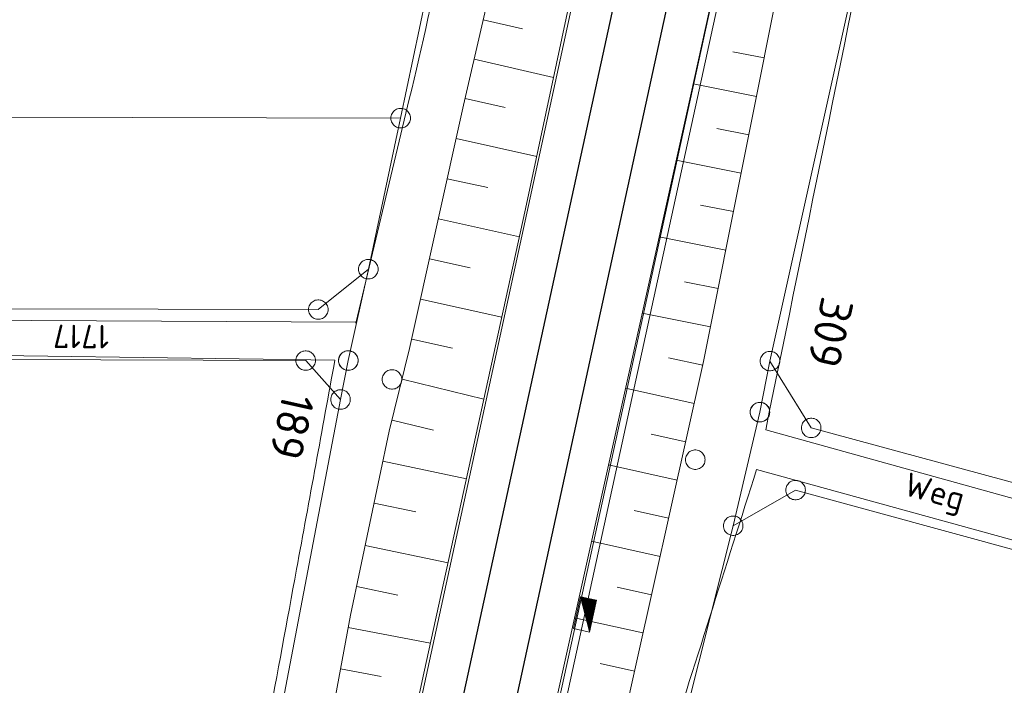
# Model space of a CAD drawing. Header units: metres. Extents: x 3425540 to 3446143, y 5432760 to 5444637.
# Tile 386 of 656: x 3436312 to 3436387, y 5441834 to 5441885. Entities that reach past the tile are written whole.
import ezdxf
from ezdxf.enums import TextEntityAlignment as Align

# ---------------------------------------------------------------- set-up
doc = ezdxf.new("R2010")
doc.units = ezdxf.units.M
for name, color, linetype, lineweight in [('B_Bestand', 9, 'Continuous', 18), ('B_Böschung', 9, 'Continuous', 18), ('B_Flurgrenzen', 9, 'Continuous', 18), ('B_Gleisachse', 9, 'Continuous', 25), ('Bestand Kabeltröge', 9, 'Continuous', 18), ('Bestand_Neu_Strecke 3433', 9, 'Continuous', 18)]:
    doc.layers.add(name, color=color, linetype=linetype, lineweight=lineweight)
doc.styles.get("Standard").update_dxf_attribs({"font": 'isocpeur.ttf'})

msp = doc.modelspace()

# ---------------------------------------------------------------- hatches: boundary and pattern name
at = {"layer": 'B_Bestand'}
h = msp.add_hatch(color=256, dxfattribs=at)
h.paths.add_polyline_path([(3436355.724, 5441838.114), (3436356.246, 5441840.506), (3436355.05, 5441840.767)])
h.paths.add_polyline_path([(3436355.723, 5441838.135), (3436355.056, 5441840.761), (3436356.24, 5441840.503)], flags=16)
h = msp.add_hatch(color=256, dxfattribs=at)
h.paths.add_polyline_path([(3436355.723, 5441838.156), (3436356.234, 5441840.499), (3436355.063, 5441840.754)])
h.paths.add_polyline_path([(3436355.723, 5441838.178), (3436355.069, 5441840.748), (3436356.228, 5441840.495)], flags=16)
h = msp.add_hatch(color=256, dxfattribs=at)
h.paths.add_polyline_path([(3436355.722, 5441838.199), (3436356.222, 5441840.491), (3436355.076, 5441840.742)])
h.paths.add_polyline_path([(3436355.72, 5441838.305), (3436355.11, 5441840.709), (3436356.193, 5441840.473)], flags=16)
h.paths.add_polyline_path([(3436355.721, 5441838.284), (3436355.103, 5441840.716), (3436356.199, 5441840.476)], flags=16)
h.paths.add_polyline_path([(3436355.721, 5441838.262), (3436355.096, 5441840.722), (3436356.205, 5441840.48)], flags=16)
h.paths.add_polyline_path([(3436355.721, 5441838.241), (3436355.089, 5441840.729), (3436356.211, 5441840.484)], flags=16)
h.paths.add_polyline_path([(3436355.722, 5441838.22), (3436355.083, 5441840.735), (3436356.217, 5441840.488)], flags=16)
h = msp.add_hatch(color=256, dxfattribs=at)
h.paths.add_polyline_path([(3436355.72, 5441838.326), (3436356.188, 5441840.469), (3436355.116, 5441840.703)])
h.paths.add_polyline_path([(3436355.72, 5441838.347), (3436355.123, 5441840.696), (3436356.182, 5441840.465)], flags=16)
h = msp.add_hatch(color=256, dxfattribs=at)
h.paths.add_polyline_path([(3436355.719, 5441838.369), (3436356.176, 5441840.462), (3436355.129, 5441840.69)])
h.paths.add_polyline_path([(3436355.719, 5441838.39), (3436355.136, 5441840.683), (3436356.17, 5441840.458)], flags=16)
h = msp.add_hatch(color=256, dxfattribs=at)
h.paths.add_polyline_path([(3436355.717, 5441838.496), (3436356.141, 5441840.439), (3436355.17, 5441840.651)])
h.paths.add_polyline_path([(3436355.717, 5441838.517), (3436355.176, 5441840.645), (3436356.135, 5441840.435)], flags=16)
h = msp.add_hatch(color=256, dxfattribs=at)
h.paths.add_polyline_path([(3436355.716, 5441838.539), (3436356.129, 5441840.432), (3436355.183, 5441840.638)])
h.paths.add_polyline_path([(3436355.716, 5441838.56), (3436355.19, 5441840.632), (3436356.124, 5441840.428)], flags=16)
h = msp.add_hatch(color=256, dxfattribs=at)
h.paths.add_polyline_path([(3436355.716, 5441838.581), (3436356.118, 5441840.424), (3436355.196, 5441840.625)])
h.paths.add_polyline_path([(3436355.714, 5441838.688), (3436355.23, 5441840.593), (3436356.089, 5441840.406)], flags=16)
h.paths.add_polyline_path([(3436355.714, 5441838.666), (3436355.223, 5441840.6), (3436356.095, 5441840.409)], flags=16)
h.paths.add_polyline_path([(3436355.715, 5441838.645), (3436355.216, 5441840.606), (3436356.1, 5441840.413)], flags=16)
h.paths.add_polyline_path([(3436355.715, 5441838.624), (3436355.21, 5441840.612), (3436356.106, 5441840.417)], flags=16)
h.paths.add_polyline_path([(3436355.715, 5441838.602), (3436355.203, 5441840.619), (3436356.112, 5441840.421)], flags=16)
h = msp.add_hatch(color=256, dxfattribs=at)
h.paths.add_polyline_path([(3436355.714, 5441838.709), (3436356.083, 5441840.402), (3436355.237, 5441840.587)])
h.paths.add_polyline_path([(3436355.713, 5441838.73), (3436355.243, 5441840.58), (3436356.077, 5441840.398)], flags=16)
h = msp.add_hatch(color=256, dxfattribs=at)
h.paths.add_polyline_path([(3436355.713, 5441838.751), (3436356.071, 5441840.394), (3436355.25, 5441840.574)])
h.paths.add_polyline_path([(3436355.712, 5441838.773), (3436355.256, 5441840.567), (3436356.066, 5441840.391)], flags=16)
h = msp.add_hatch(color=256, dxfattribs=at)
h.paths.add_polyline_path([(3436355.711, 5441838.879), (3436356.037, 5441840.372), (3436355.29, 5441840.535)])
h.paths.add_polyline_path([(3436355.71, 5441838.9), (3436355.297, 5441840.528), (3436356.031, 5441840.368)], flags=16)
h = msp.add_hatch(color=256, dxfattribs=at)
h.paths.add_polyline_path([(3436355.71, 5441838.921), (3436356.025, 5441840.365), (3436355.303, 5441840.522)])
h.paths.add_polyline_path([(3436355.71, 5441838.943), (3436355.31, 5441840.516), (3436356.019, 5441840.361)], flags=16)
h = msp.add_hatch(color=256, dxfattribs=at)
h.paths.add_polyline_path([(3436355.709, 5441838.964), (3436356.013, 5441840.357), (3436355.316, 5441840.509)])
h.paths.add_polyline_path([(3436355.707, 5441839.07), (3436355.35, 5441840.477), (3436355.984, 5441840.338)], flags=16)
h.paths.add_polyline_path([(3436355.708, 5441839.049), (3436355.343, 5441840.483), (3436355.99, 5441840.342)], flags=16)
h.paths.add_polyline_path([(3436355.708, 5441839.027), (3436355.337, 5441840.49), (3436355.996, 5441840.346)], flags=16)
h.paths.add_polyline_path([(3436355.708, 5441839.006), (3436355.33, 5441840.496), (3436356.002, 5441840.35)], flags=16)
h.paths.add_polyline_path([(3436355.709, 5441838.985), (3436355.323, 5441840.503), (3436356.007, 5441840.353)], flags=16)
h = msp.add_hatch(color=256, dxfattribs=at)
h.paths.add_polyline_path([(3436355.707, 5441839.091), (3436355.978, 5441840.335), (3436355.357, 5441840.47)])
h.paths.add_polyline_path([(3436355.707, 5441839.112), (3436355.363, 5441840.464), (3436355.973, 5441840.331)], flags=16)
h = msp.add_hatch(color=256, dxfattribs=at)
h.paths.add_polyline_path([(3436355.706, 5441839.134), (3436355.967, 5441840.327), (3436355.37, 5441840.458)])
h.paths.add_polyline_path([(3436355.706, 5441839.155), (3436355.377, 5441840.451), (3436355.961, 5441840.324)], flags=16)
h = msp.add_hatch(color=256, dxfattribs=at)
h.paths.add_polyline_path([(3436355.704, 5441839.261), (3436355.932, 5441840.305), (3436355.41, 5441840.419)])
h.paths.add_polyline_path([(3436355.704, 5441839.282), (3436355.417, 5441840.412), (3436355.926, 5441840.301)], flags=16)
h = msp.add_hatch(color=256, dxfattribs=at)
h.paths.add_polyline_path([(3436355.703, 5441839.304), (3436355.92, 5441840.297), (3436355.424, 5441840.406)])
h.paths.add_polyline_path([(3436355.703, 5441839.325), (3436355.43, 5441840.399), (3436355.914, 5441840.294)], flags=16)
h = msp.add_hatch(color=256, dxfattribs=at)
h.paths.add_polyline_path([(3436355.703, 5441839.346), (3436355.909, 5441840.29), (3436355.437, 5441840.393)])
h.paths.add_polyline_path([(3436355.701, 5441839.453), (3436355.47, 5441840.361), (3436355.88, 5441840.271)], flags=16)
h.paths.add_polyline_path([(3436355.701, 5441839.431), (3436355.464, 5441840.367), (3436355.885, 5441840.275)], flags=16)
h.paths.add_polyline_path([(3436355.702, 5441839.41), (3436355.457, 5441840.374), (3436355.891, 5441840.279)], flags=16)
h.paths.add_polyline_path([(3436355.702, 5441839.389), (3436355.45, 5441840.38), (3436355.897, 5441840.283)], flags=16)
h.paths.add_polyline_path([(3436355.702, 5441839.367), (3436355.443, 5441840.387), (3436355.903, 5441840.286)], flags=16)
h = msp.add_hatch(color=256, dxfattribs=at)
h.paths.add_polyline_path([(3436355.701, 5441839.474), (3436355.874, 5441840.268), (3436355.477, 5441840.354)])
h.paths.add_polyline_path([(3436355.7, 5441839.495), (3436355.484, 5441840.348), (3436355.868, 5441840.264)], flags=16)
h = msp.add_hatch(color=256, dxfattribs=at)
h.paths.add_polyline_path([(3436355.7, 5441839.516), (3436355.862, 5441840.26), (3436355.49, 5441840.341)])
h.paths.add_polyline_path([(3436355.699, 5441839.538), (3436355.497, 5441840.335), (3436355.856, 5441840.256)], flags=16)
h = msp.add_hatch(color=256, dxfattribs=at)
h.paths.add_polyline_path([(3436355.698, 5441839.644), (3436355.827, 5441840.238), (3436355.53, 5441840.303)])
h.paths.add_polyline_path([(3436355.697, 5441839.665), (3436355.537, 5441840.296), (3436355.821, 5441840.234)], flags=16)
h = msp.add_hatch(color=256, dxfattribs=at)
h.paths.add_polyline_path([(3436355.697, 5441839.686), (3436355.816, 5441840.23), (3436355.544, 5441840.29)])
h.paths.add_polyline_path([(3436355.697, 5441839.707), (3436355.55, 5441840.283), (3436355.81, 5441840.227)], flags=16)
h = msp.add_hatch(color=256, dxfattribs=at)
h.paths.add_polyline_path([(3436355.696, 5441839.729), (3436355.804, 5441840.223), (3436355.557, 5441840.277)])
h.paths.add_polyline_path([(3436355.694, 5441839.835), (3436355.59, 5441840.244), (3436355.775, 5441840.204)], flags=16)
h.paths.add_polyline_path([(3436355.695, 5441839.814), (3436355.584, 5441840.251), (3436355.781, 5441840.208)], flags=16)
h.paths.add_polyline_path([(3436355.695, 5441839.792), (3436355.577, 5441840.257), (3436355.787, 5441840.212)], flags=16)
h.paths.add_polyline_path([(3436355.695, 5441839.771), (3436355.57, 5441840.264), (3436355.792, 5441840.215)], flags=16)
h.paths.add_polyline_path([(3436355.696, 5441839.75), (3436355.564, 5441840.27), (3436355.798, 5441840.219)], flags=16)
h = msp.add_hatch(color=256, dxfattribs=at)
h.paths.add_polyline_path([(3436355.694, 5441839.856), (3436355.769, 5441840.2), (3436355.597, 5441840.238)])
h.paths.add_polyline_path([(3436355.694, 5441839.877), (3436355.604, 5441840.232), (3436355.763, 5441840.197)], flags=16)
h = msp.add_hatch(color=256, dxfattribs=at)
h.paths.add_polyline_path([(3436355.693, 5441839.899), (3436355.758, 5441840.193), (3436355.61, 5441840.225)])
h.paths.add_polyline_path([(3436355.693, 5441839.92), (3436355.617, 5441840.219), (3436355.752, 5441840.189)], flags=16)
h = msp.add_hatch(color=256, dxfattribs=at)
h.paths.add_polyline_path([(3436355.692, 5441840.005), (3436355.728, 5441840.174), (3436355.644, 5441840.193)])
h.paths.add_polyline_path([(3436355.691, 5441840.026), (3436355.651, 5441840.186), (3436355.723, 5441840.171)], flags=16)
h = msp.add_hatch(color=256, dxfattribs=at)
h.paths.add_polyline_path([(3436355.691, 5441840.047), (3436355.717, 5441840.167), (3436355.657, 5441840.18)])
h.paths.add_polyline_path([(3436355.69, 5441840.069), (3436355.664, 5441840.173), (3436355.711, 5441840.163)], flags=16)
h = msp.add_hatch(color=256, dxfattribs=at)
h.paths.add_polyline_path([(3436355.69, 5441840.09), (3436355.705, 5441840.159), (3436355.67, 5441840.167)])
h.paths.add_polyline_path([(3436355.69, 5441840.111), (3436355.677, 5441840.161), (3436355.699, 5441840.156)], flags=16)

# ---------------------------------------------------------------- linework, layer by layer
for p, q in [((3436355.036, 5441840.78), (3436354.503, 5441838.338)), ((3436356.257, 5441840.514), (3436355.036, 5441840.78)), ((3436355.724, 5441838.071), (3436356.257, 5441840.514)), ((3436354.503, 5441838.338), (3436355.724, 5441838.071))]:
    msp.add_line(p, q, dxfattribs=at)
for points in [[(3436369.214, 5441853.569), (3436397.064, 5441845.82), (3436424.914, 5441838.072)], [(3436368.523, 5441850.526), (3436396.402, 5441842.826), (3436424.282, 5441835.126)]]:
    msp.add_lwpolyline(points, dxfattribs=at)
for points in [[(3436355.724, 5441838.114), (3436356.246, 5441840.506), (3436355.05, 5441840.767)], [(3436355.723, 5441838.135), (3436355.056, 5441840.761), (3436356.24, 5441840.503)], [(3436355.723, 5441838.156), (3436356.234, 5441840.499), (3436355.063, 5441840.754)], [(3436355.723, 5441838.178), (3436355.069, 5441840.748), (3436356.228, 5441840.495)], [(3436355.722, 5441838.199), (3436356.222, 5441840.491), (3436355.076, 5441840.742)], [(3436355.722, 5441838.22), (3436355.083, 5441840.735), (3436356.217, 5441840.488)], [(3436355.721, 5441838.241), (3436355.089, 5441840.729), (3436356.211, 5441840.484)], [(3436355.721, 5441838.262), (3436355.096, 5441840.722), (3436356.205, 5441840.48)], [(3436355.721, 5441838.284), (3436355.103, 5441840.716), (3436356.199, 5441840.476)], [(3436355.72, 5441838.305), (3436355.11, 5441840.709), (3436356.193, 5441840.473)], [(3436355.72, 5441838.326), (3436356.188, 5441840.469), (3436355.116, 5441840.703)], [(3436355.72, 5441838.347), (3436355.123, 5441840.696), (3436356.182, 5441840.465)], [(3436355.719, 5441838.369), (3436356.176, 5441840.462), (3436355.129, 5441840.69)], [(3436355.719, 5441838.39), (3436355.136, 5441840.683), (3436356.17, 5441840.458)], [(3436355.717, 5441838.496), (3436356.141, 5441840.439), (3436355.17, 5441840.651)], [(3436355.717, 5441838.517), (3436355.176, 5441840.645), (3436356.135, 5441840.435)], [(3436355.716, 5441838.539), (3436356.129, 5441840.432), (3436355.183, 5441840.638)], [(3436355.716, 5441838.56), (3436355.19, 5441840.632), (3436356.124, 5441840.428)], [(3436355.716, 5441838.581), (3436356.118, 5441840.424), (3436355.196, 5441840.625)], [(3436355.715, 5441838.602), (3436355.203, 5441840.619), (3436356.112, 5441840.421)], [(3436355.715, 5441838.624), (3436355.21, 5441840.612), (3436356.106, 5441840.417)], [(3436355.715, 5441838.645), (3436355.216, 5441840.606), (3436356.1, 5441840.413)], [(3436355.714, 5441838.666), (3436355.223, 5441840.6), (3436356.095, 5441840.409)], [(3436355.714, 5441838.688), (3436355.23, 5441840.593), (3436356.089, 5441840.406)], [(3436355.714, 5441838.709), (3436356.083, 5441840.402), (3436355.237, 5441840.587)], [(3436355.713, 5441838.73), (3436355.243, 5441840.58), (3436356.077, 5441840.398)], [(3436355.713, 5441838.751), (3436356.071, 5441840.394), (3436355.25, 5441840.574)], [(3436355.712, 5441838.773), (3436355.256, 5441840.567), (3436356.066, 5441840.391)], [(3436355.711, 5441838.879), (3436356.037, 5441840.372), (3436355.29, 5441840.535)], [(3436355.71, 5441838.9), (3436355.297, 5441840.528), (3436356.031, 5441840.368)], [(3436355.71, 5441838.921), (3436356.025, 5441840.365), (3436355.303, 5441840.522)], [(3436355.71, 5441838.943), (3436355.31, 5441840.516), (3436356.019, 5441840.361)], [(3436355.709, 5441838.964), (3436356.013, 5441840.357), (3436355.316, 5441840.509)], [(3436355.709, 5441838.985), (3436355.323, 5441840.503), (3436356.007, 5441840.353)], [(3436355.708, 5441839.006), (3436355.33, 5441840.496), (3436356.002, 5441840.35)], [(3436355.708, 5441839.027), (3436355.337, 5441840.49), (3436355.996, 5441840.346)], [(3436355.708, 5441839.049), (3436355.343, 5441840.483), (3436355.99, 5441840.342)], [(3436355.707, 5441839.07), (3436355.35, 5441840.477), (3436355.984, 5441840.338)], [(3436355.707, 5441839.091), (3436355.978, 5441840.335), (3436355.357, 5441840.47)], [(3436355.707, 5441839.112), (3436355.363, 5441840.464), (3436355.973, 5441840.331)], [(3436355.706, 5441839.134), (3436355.967, 5441840.327), (3436355.37, 5441840.458)], [(3436355.706, 5441839.155), (3436355.377, 5441840.451), (3436355.961, 5441840.324)], [(3436355.704, 5441839.261), (3436355.932, 5441840.305), (3436355.41, 5441840.419)], [(3436355.704, 5441839.282), (3436355.417, 5441840.412), (3436355.926, 5441840.301)], [(3436355.703, 5441839.304), (3436355.92, 5441840.297), (3436355.424, 5441840.406)], [(3436355.703, 5441839.325), (3436355.43, 5441840.399), (3436355.914, 5441840.294)], [(3436355.703, 5441839.346), (3436355.909, 5441840.29), (3436355.437, 5441840.393)], [(3436355.702, 5441839.367), (3436355.443, 5441840.387), (3436355.903, 5441840.286)], [(3436355.702, 5441839.389), (3436355.45, 5441840.38), (3436355.897, 5441840.283)], [(3436355.702, 5441839.41), (3436355.457, 5441840.374), (3436355.891, 5441840.279)], [(3436355.701, 5441839.431), (3436355.464, 5441840.367), (3436355.885, 5441840.275)], [(3436355.701, 5441839.453), (3436355.47, 5441840.361), (3436355.88, 5441840.271)], [(3436355.701, 5441839.474), (3436355.874, 5441840.268), (3436355.477, 5441840.354)], [(3436355.7, 5441839.495), (3436355.484, 5441840.348), (3436355.868, 5441840.264)], [(3436355.7, 5441839.516), (3436355.862, 5441840.26), (3436355.49, 5441840.341)], [(3436355.699, 5441839.538), (3436355.497, 5441840.335), (3436355.856, 5441840.256)], [(3436355.698, 5441839.644), (3436355.827, 5441840.238), (3436355.53, 5441840.303)], [(3436355.697, 5441839.665), (3436355.537, 5441840.296), (3436355.821, 5441840.234)], [(3436355.697, 5441839.686), (3436355.816, 5441840.23), (3436355.544, 5441840.29)], [(3436355.697, 5441839.707), (3436355.55, 5441840.283), (3436355.81, 5441840.227)], [(3436355.696, 5441839.729), (3436355.804, 5441840.223), (3436355.557, 5441840.277)], [(3436355.696, 5441839.75), (3436355.564, 5441840.27), (3436355.798, 5441840.219)], [(3436355.695, 5441839.771), (3436355.57, 5441840.264), (3436355.792, 5441840.215)], [(3436355.695, 5441839.792), (3436355.577, 5441840.257), (3436355.787, 5441840.212)], [(3436355.695, 5441839.814), (3436355.584, 5441840.251), (3436355.781, 5441840.208)], [(3436355.694, 5441839.835), (3436355.59, 5441840.244), (3436355.775, 5441840.204)], [(3436355.694, 5441839.856), (3436355.769, 5441840.2), (3436355.597, 5441840.238)], [(3436355.694, 5441839.877), (3436355.604, 5441840.232), (3436355.763, 5441840.197)], [(3436355.693, 5441839.899), (3436355.758, 5441840.193), (3436355.61, 5441840.225)], [(3436355.693, 5441839.92), (3436355.617, 5441840.219), (3436355.752, 5441840.189)], [(3436355.692, 5441840.005), (3436355.728, 5441840.174), (3436355.644, 5441840.193)], [(3436355.691, 5441840.026), (3436355.651, 5441840.186), (3436355.723, 5441840.171)], [(3436355.691, 5441840.047), (3436355.717, 5441840.167), (3436355.657, 5441840.18)], [(3436355.69, 5441840.069), (3436355.664, 5441840.173), (3436355.711, 5441840.163)], [(3436355.69, 5441840.09), (3436355.705, 5441840.159), (3436355.67, 5441840.167)], [(3436355.69, 5441840.111), (3436355.677, 5441840.161), (3436355.699, 5441840.156)]]:
    msp.add_lwpolyline(points, close=True, dxfattribs=at)
for points, knots in [([(3436402.512, 5442013.823), (3436397.86, 5441991.852), (3436393.138, 5441969.895), (3436388.557, 5441947.908), (3436382.009, 5441916.483), (3436375.662, 5441885.016), (3436369.214, 5441853.569)], [0, 0, 0, 0, 0.411639, 0.411639, 0.411639, 1, 1, 1, 1]), ([(3436354.388, 5441938.576), (3436353.188, 5441931.499), (3436351.987, 5441924.421), (3436350.787, 5441917.343), (3436349.944, 5441912.371), (3436348.658, 5441907.484), (3436347.494, 5441902.576), (3436346.598, 5441898.798), (3436345.657, 5441895.031), (3436344.776, 5441891.249), (3436343.815, 5441887.125), (3436342.92, 5441882.986), (3436341.937, 5441878.867), (3436340.574, 5441873.157), (3436339.212, 5441867.447), (3436337.849, 5441861.736)], [0, 0, 0, 0, 0.273894, 0.273894, 0.273894, 0.466311, 0.466311, 0.466311, 0.614455, 0.614455, 0.614455, 0.776013, 0.776013, 0.776013, 1, 1, 1, 1]), ([(3436336.242, 5441858.898), (3436335.264, 5441853.559), (3436334.285, 5441848.219), (3436333.307, 5441842.879), (3436331.844, 5441834.896), (3436330.359, 5441826.918), (3436328.882, 5441818.937), (3436326.628, 5441806.756), (3436324.379, 5441794.574), (3436322.077, 5441782.401), (3436320.311, 5441773.062), (3436318.457, 5441763.74), (3436316.636, 5441754.412), (3436315.098, 5441746.533), (3436313.555, 5441738.655), (3436311.98, 5441730.783), (3436310.54, 5441723.586), (3436308.977, 5441716.414), (3436307.362, 5441709.254), (3436301.156, 5441681.749), (3436294.88, 5441654.261), (3436288.615, 5441626.77), (3436287, 5441619.686), (3436285.343, 5441612.612), (3436283.732, 5441605.527), (3436283.373, 5441603.949), (3436283.152, 5441602.342), (3436282.824, 5441600.756), (3436282.548, 5441599.425), (3436282.235, 5441598.103), (3436281.915, 5441596.78), (3436281.684, 5441595.824), (3436281.406, 5441594.883), (3436281.12, 5441593.94), (3436280.883, 5441593.158), (3436280.562, 5441592.413), (3436280.212, 5441591.668), (3436279.765, 5441590.718), (3436279.188, 5441589.876), (3436278.509, 5441589.055), (3436277.914, 5441588.336), (3436277.281, 5441587.656), (3436276.465, 5441587.238), (3436275.32, 5441586.652), (3436274.168, 5441586.109), (3436273.001, 5441585.585), (3436271.358, 5441584.848), (3436269.717, 5441584.108), (3436268.068, 5441583.384), (3436266.265, 5441582.593), (3436264.446, 5441581.849), (3436262.617, 5441581.112), (3436258.444, 5441579.43), (3436254.182, 5441578.099), (3436249.807, 5441576.928), (3436248.498, 5441576.578), (3436247.176, 5441576.316), (3436245.833, 5441576.246), (3436243.562, 5441576.129), (3436241.291, 5441576.045), (3436239.019, 5441576.019), (3436232.319, 5441575.944), (3436225.62, 5441575.868), (3436218.92, 5441575.792)], [0, 0, 0, 0, 0.048104, 0.048104, 0.048104, 0.12002, 0.12002, 0.12002, 0.229794, 0.229794, 0.229794, 0.314014, 0.314014, 0.314014, 0.38515, 0.38515, 0.38515, 0.450187, 0.450187, 0.450187, 0.700037, 0.700037, 0.700037, 0.76442, 0.76442, 0.76442, 0.778765, 0.778765, 0.778765, 0.790812, 0.790812, 0.790812, 0.799523, 0.799523, 0.799523, 0.80675, 0.80675, 0.80675, 0.815963, 0.815963, 0.815963, 0.824041, 0.824041, 0.824041, 0.835378, 0.835378, 0.835378, 0.851333, 0.851333, 0.851333, 0.868777, 0.868777, 0.868777, 0.908581, 0.908581, 0.908581, 0.920491, 0.920491, 0.920491, 0.940629, 0.940629, 0.940629, 1, 1, 1, 1]), ([(3436368.523, 5441850.526), (3436366.132, 5441842.992), (3436363.74, 5441835.458), (3436361.349, 5441827.923), (3436358.372, 5441818.544), (3436356.51, 5441808.847), (3436354.16, 5441799.291), (3436351.705, 5441789.307), (3436349.156, 5441779.347), (3436346.842, 5441769.329), (3436342.558, 5441750.778), (3436338.504, 5441732.177), (3436334.398, 5441713.586), (3436333.1, 5441707.71), (3436331.823, 5441701.83), (3436330.531, 5441695.953), (3436329.484, 5441691.191), (3436328.231, 5441686.481), (3436327.214, 5441681.706), (3436326.485, 5441678.284), (3436326.063, 5441674.808), (3436325.693, 5441671.332), (3436325.478, 5441669.311), (3436325.294, 5441667.286), (3436325.076, 5441665.265), (3436324.117, 5441656.373), (3436322.953, 5441647.501), (3436322.099, 5441638.597), (3436321.264, 5441629.891), (3436320.636, 5441621.166), (3436319.887, 5441612.453), (3436319.369, 5441606.429), (3436318.751, 5441600.41), (3436318.23, 5441594.387), (3436318.053, 5441592.342), (3436318.196, 5441590.279), (3436318.336, 5441588.227), (3436318.451, 5441586.542), (3436318.548, 5441584.813), (3436319.131, 5441583.23), (3436319.476, 5441582.293), (3436319.822, 5441581.355), (3436320.167, 5441580.417)], [0, 0, 0, 0, 0.085956, 0.085956, 0.085956, 0.192959, 0.192959, 0.192959, 0.304753, 0.304753, 0.304753, 0.511777, 0.511777, 0.511777, 0.577209, 0.577209, 0.577209, 0.630231, 0.630231, 0.630231, 0.668235, 0.668235, 0.668235, 0.69034, 0.69034, 0.69034, 0.787603, 0.787603, 0.787603, 0.882705, 0.882705, 0.882705, 0.948463, 0.948463, 0.948463, 0.970794, 0.970794, 0.970794, 0.989134, 0.989134, 0.989134, 1, 1, 1, 1])]:
    msp.add_open_spline(points, degree=3, knots=knots, dxfattribs=at)
for points in [[(3436355.724, 5441838.071), (3436356.257, 5441840.514), (3436355.036, 5441840.78)], [(3436355.724, 5441838.093), (3436356.252, 5441840.51), (3436355.043, 5441840.774)], [(3436355.719, 5441838.411), (3436356.164, 5441840.454), (3436355.143, 5441840.677)], [(3436355.718, 5441838.432), (3436356.159, 5441840.45), (3436355.15, 5441840.671)], [(3436355.718, 5441838.454), (3436356.153, 5441840.447), (3436355.156, 5441840.664)], [(3436355.718, 5441838.475), (3436356.147, 5441840.443), (3436355.163, 5441840.658)], [(3436355.712, 5441838.794), (3436356.06, 5441840.387), (3436355.263, 5441840.561)], [(3436355.712, 5441838.815), (3436356.054, 5441840.383), (3436355.27, 5441840.554)], [(3436355.711, 5441838.836), (3436356.048, 5441840.38), (3436355.276, 5441840.548)], [(3436355.711, 5441838.858), (3436356.042, 5441840.376), (3436355.283, 5441840.541)], [(3436355.706, 5441839.176), (3436355.955, 5441840.32), (3436355.383, 5441840.445)], [(3436355.705, 5441839.197), (3436355.949, 5441840.316), (3436355.39, 5441840.438)], [(3436355.705, 5441839.219), (3436355.944, 5441840.312), (3436355.397, 5441840.432)], [(3436355.705, 5441839.24), (3436355.938, 5441840.309), (3436355.403, 5441840.425)], [(3436355.699, 5441839.559), (3436355.851, 5441840.253), (3436355.503, 5441840.328)], [(3436355.699, 5441839.58), (3436355.845, 5441840.249), (3436355.51, 5441840.322)], [(3436355.698, 5441839.601), (3436355.839, 5441840.245), (3436355.517, 5441840.316)], [(3436355.698, 5441839.623), (3436355.833, 5441840.242), (3436355.524, 5441840.309)], [(3436355.693, 5441839.941), (3436355.746, 5441840.186), (3436355.624, 5441840.212)], [(3436355.692, 5441839.962), (3436355.74, 5441840.182), (3436355.63, 5441840.206)], [(3436355.692, 5441839.984), (3436355.734, 5441840.178), (3436355.637, 5441840.199)], [(3436355.689, 5441840.132), (3436355.694, 5441840.152), (3436355.684, 5441840.154)]]:
    msp.add_solid(points, dxfattribs=at)
at = {"layer": 'B_Böschung'}
for p, q in [((3436347.586, 5441884.955), (3436350.601, 5441884.261)), ((3436369.099, 5441882.032), (3436366.701, 5441882.51)), ((3436346.893, 5441881.947), (3436352.974, 5441880.546)), ((3436368.512, 5441879.09), (3436363.658, 5441880.058)), ((3436346.2, 5441878.939), (3436349.265, 5441878.233)), ((3436367.926, 5441876.148), (3436365.467, 5441876.638)), ((3436345.516, 5441875.865), (3436351.686, 5441874.497)), ((3436367.339, 5441873.206), (3436362.358, 5441874.199)), ((3436344.837, 5441872.79), (3436347.934, 5441872.106)), ((3436366.752, 5441870.264), (3436364.23, 5441870.767)), ((3436344.158, 5441869.715), (3436350.364, 5441868.345)), ((3436366.165, 5441867.322), (3436361.056, 5441868.34)), ((3436343.479, 5441866.64), (3436346.585, 5441865.954)), ((3436365.578, 5441864.38), (3436362.992, 5441864.895)), ((3436342.8, 5441863.565), (3436349.017, 5441862.192)), ((3436364.992, 5441861.437), (3436359.755, 5441862.482)), ((3436342.121, 5441860.49), (3436345.232, 5441859.803)), ((3436364.398, 5441858.497), (3436361.763, 5441859.079)), ((3436341.384, 5441857.428), (3436347.64, 5441855.9)), ((3436363.744, 5441855.569), (3436358.48, 5441856.744)), ((3436340.612, 5441854.303), (3436343.78, 5441853.522)), ((3436363.09, 5441852.641), (3436360.46, 5441853.229)), ((3436339.922, 5441851.159), (3436346.304, 5441849.797)), ((3436362.436, 5441849.713), (3436357.179, 5441850.888)), ((3436339.245, 5441847.935), (3436342.424, 5441847.267)), ((3436361.783, 5441846.786), (3436359.155, 5441847.372)), ((3436338.569, 5441844.712), (3436344.9, 5441843.383)), ((3436361.129, 5441843.858), (3436355.878, 5441845.03)), ((3436337.908, 5441841.562), (3436341.06, 5441840.901)), ((3436360.475, 5441840.93), (3436357.851, 5441841.516)), ((3436359.821, 5441838.002), (3436354.577, 5441839.173)), ((3436337.269, 5441838.409), (3436343.554, 5441837.228)), ((3436359.167, 5441835.074), (3436356.547, 5441835.659)), ((3436336.682, 5441835.245), (3436339.777, 5441834.67))]:
    msp.add_line(p, q, dxfattribs=at)
for points in [[(3436380.203, 5442036.254), (3436376.736, 5442020.599), (3436373.592, 5442005.729), (3436371.372, 5441993.031), (3436370.048, 5441986.058), (3436366.934, 5441970.301), (3436363.434, 5441953.755), (3436359.852, 5441938.953), (3436354.956, 5441918.064), (3436350.439, 5441897.342), (3436346.078, 5441878.411), (3436341.963, 5441859.773), (3436340.405, 5441853.463), (3436337.446, 5441839.361), (3436333.249, 5441816.744), (3436330.134, 5441800.228), (3436327.954, 5441785.582), (3436326.32, 5441774.317)], [(3436386.285, 5442034.91), (3436382.765, 5442017.569), (3436378.77, 5442000.04), (3436368.421, 5441953.03), (3436362.197, 5441923.879), (3436350.831, 5441870.48), (3436343.047, 5441834.914), (3436335.89, 5441801.693), (3436326.942, 5441760.135), (3436318.309, 5441721.002), (3436311.309, 5441689.114), (3436300.025, 5441637.663), (3436293.571, 5441607.952), (3436286.024, 5441573.238), (3436283.688, 5441562.409)], [(3436396.348, 5442032.685), (3436392.79, 5442014.671), (3436386.488, 5441984.394), (3436376.917, 5441940.273), (3436363.45, 5441879.114), (3436352.835, 5441831.329), (3436353.17, 5441831.258)], [(3436401.617, 5442031.521), (3436397.698, 5442014.366), (3436394.193, 5441999.642), (3436387.659, 5441967.899), (3436381.2, 5441940.135), (3436379.643, 5441933.669), (3436376.917, 5441919.724), (3436370.691, 5441890.013), (3436364.466, 5441858.802), (3436358.089, 5441830.25), (3436349.449, 5441792.581), (3436344.392, 5441769.708), (3436340.505, 5441753.158), (3436337.078, 5441738.123), (3436333.421, 5441722.412), (3436329.371, 5441704.416), (3436325.019, 5441684.289)]]:
    msp.add_lwpolyline(points, dxfattribs=at)
at = {"layer": 'B_Flurgrenzen'}
for p, q in [((3436387.171, 5441938.483), (3436369.542, 5441858.822)), ((3436341.272, 5441877.425), (3436346.038, 5441900.072)), ((3436281.217, 5441877.592), (3436341.272, 5441877.425)), ((3436338.803, 5441865.857), (3436341.272, 5441877.425)), ((3436338.803, 5441865.857), (3436334.972, 5441862.765)), ((3436337.268, 5441858.862), (3436338.803, 5441865.857)), ((3436334.972, 5441862.765), (3436277.863, 5441862.926)), ((3436334.007, 5441858.861), (3436277.444, 5441859.084)), ((3436336.671, 5441855.877), (3436334.007, 5441858.861)), ((3436336.671, 5441855.877), (3436337.268, 5441858.862)), ((3436368.773, 5441854.913), (3436369.542, 5441858.822)), ((3436369.542, 5441858.822), (3436372.697, 5441853.704)), ((3436316.137, 5441748.441), (3436336.671, 5441855.877)), ((3436366.726, 5441846.213), (3436368.773, 5441854.913)), ((3436372.697, 5441853.704), (3436406.521, 5441844.506)), ((3436371.501, 5441848.943), (3436366.726, 5441846.213)), ((3436390.83, 5441843.658), (3436371.501, 5441848.943)), ((3436366.726, 5441846.213), (3436340.836, 5441743.129))]:
    msp.add_line(p, q, dxfattribs=at)
for points in [[(3436342.022, 5441877.425), (3436342.016, 5441877.519), (3436341.998, 5441877.608), (3436341.969, 5441877.703), (3436341.928, 5441877.785), (3436341.874, 5441877.862), (3436341.815, 5441877.939), (3436341.75, 5441878.004), (3436341.674, 5441878.057), (3436341.591, 5441878.104), (3436341.502, 5441878.134), (3436341.414, 5441878.157), (3436341.319, 5441878.169), (3436341.225, 5441878.169), (3436341.13, 5441878.157), (3436341.042, 5441878.134), (3436340.953, 5441878.104), (3436340.87, 5441878.057), (3436340.794, 5441878.004), (3436340.729, 5441877.939), (3436340.67, 5441877.862), (3436340.616, 5441877.785), (3436340.575, 5441877.703), (3436340.546, 5441877.608), (3436340.528, 5441877.519), (3436340.522, 5441877.425), (3436340.528, 5441877.331), (3436340.546, 5441877.242), (3436340.575, 5441877.147), (3436340.616, 5441877.065), (3436340.67, 5441876.988), (3436340.729, 5441876.911), (3436340.794, 5441876.846), (3436340.87, 5441876.793), (3436340.953, 5441876.746), (3436341.042, 5441876.716), (3436341.13, 5441876.693), (3436341.225, 5441876.681), (3436341.319, 5441876.681), (3436341.414, 5441876.693), (3436341.502, 5441876.716), (3436341.591, 5441876.746), (3436341.674, 5441876.793), (3436341.75, 5441876.846), (3436341.815, 5441876.911), (3436341.874, 5441876.988), (3436341.928, 5441877.065), (3436341.969, 5441877.147), (3436341.998, 5441877.242), (3436342.016, 5441877.331), (3436342.022, 5441877.425)], [(3436339.553, 5441865.857), (3436339.547, 5441865.951), (3436339.529, 5441866.04), (3436339.5, 5441866.135), (3436339.459, 5441866.217), (3436339.405, 5441866.294), (3436339.346, 5441866.371), (3436339.281, 5441866.436), (3436339.205, 5441866.489), (3436339.122, 5441866.536), (3436339.033, 5441866.566), (3436338.945, 5441866.589), (3436338.85, 5441866.601), (3436338.756, 5441866.601), (3436338.661, 5441866.589), (3436338.573, 5441866.566), (3436338.484, 5441866.536), (3436338.401, 5441866.489), (3436338.325, 5441866.436), (3436338.26, 5441866.371), (3436338.201, 5441866.294), (3436338.147, 5441866.217), (3436338.106, 5441866.135), (3436338.077, 5441866.04), (3436338.059, 5441865.951), (3436338.053, 5441865.857), (3436338.059, 5441865.763), (3436338.077, 5441865.674), (3436338.106, 5441865.579), (3436338.147, 5441865.497), (3436338.201, 5441865.42), (3436338.26, 5441865.343), (3436338.325, 5441865.278), (3436338.401, 5441865.225), (3436338.484, 5441865.178), (3436338.573, 5441865.148), (3436338.661, 5441865.125), (3436338.756, 5441865.113), (3436338.85, 5441865.113), (3436338.945, 5441865.125), (3436339.033, 5441865.148), (3436339.122, 5441865.178), (3436339.205, 5441865.225), (3436339.281, 5441865.278), (3436339.346, 5441865.343), (3436339.405, 5441865.42), (3436339.459, 5441865.497), (3436339.5, 5441865.579), (3436339.529, 5441865.674), (3436339.547, 5441865.763), (3436339.553, 5441865.857)], [(3436335.722, 5441862.765), (3436335.716, 5441862.859), (3436335.698, 5441862.948), (3436335.669, 5441863.043), (3436335.628, 5441863.125), (3436335.574, 5441863.202), (3436335.515, 5441863.279), (3436335.45, 5441863.344), (3436335.374, 5441863.397), (3436335.291, 5441863.444), (3436335.202, 5441863.474), (3436335.114, 5441863.497), (3436335.019, 5441863.509), (3436334.925, 5441863.509), (3436334.83, 5441863.497), (3436334.742, 5441863.474), (3436334.653, 5441863.444), (3436334.57, 5441863.397), (3436334.494, 5441863.344), (3436334.429, 5441863.279), (3436334.37, 5441863.202), (3436334.316, 5441863.125), (3436334.275, 5441863.043), (3436334.246, 5441862.948), (3436334.228, 5441862.859), (3436334.222, 5441862.765), (3436334.228, 5441862.671), (3436334.246, 5441862.582), (3436334.275, 5441862.487), (3436334.316, 5441862.405), (3436334.37, 5441862.328), (3436334.429, 5441862.251), (3436334.494, 5441862.186), (3436334.57, 5441862.133), (3436334.653, 5441862.086), (3436334.742, 5441862.056), (3436334.83, 5441862.033), (3436334.925, 5441862.021), (3436335.019, 5441862.021), (3436335.114, 5441862.033), (3436335.202, 5441862.056), (3436335.291, 5441862.086), (3436335.374, 5441862.133), (3436335.45, 5441862.186), (3436335.515, 5441862.251), (3436335.574, 5441862.328), (3436335.628, 5441862.405), (3436335.669, 5441862.487), (3436335.698, 5441862.582), (3436335.716, 5441862.671), (3436335.722, 5441862.765)], [(3436337.867, 5441861.811), (3436308.056, 5441861.954), (3436278.244, 5441862.097)], [(3436336.242, 5441858.898), (3436306.917, 5441859.29), (3436277.591, 5441859.681)], [(3436334.757, 5441858.861), (3436334.751, 5441858.955), (3436334.733, 5441859.044), (3436334.704, 5441859.139), (3436334.663, 5441859.221), (3436334.609, 5441859.298), (3436334.55, 5441859.375), (3436334.485, 5441859.44), (3436334.409, 5441859.493), (3436334.326, 5441859.54), (3436334.237, 5441859.57), (3436334.149, 5441859.593), (3436334.054, 5441859.605), (3436333.96, 5441859.605), (3436333.865, 5441859.593), (3436333.777, 5441859.57), (3436333.688, 5441859.54), (3436333.605, 5441859.493), (3436333.529, 5441859.44), (3436333.464, 5441859.375), (3436333.405, 5441859.298), (3436333.351, 5441859.221), (3436333.31, 5441859.139), (3436333.281, 5441859.044), (3436333.263, 5441858.955), (3436333.257, 5441858.861), (3436333.263, 5441858.767), (3436333.281, 5441858.678), (3436333.31, 5441858.583), (3436333.351, 5441858.501), (3436333.405, 5441858.424), (3436333.464, 5441858.347), (3436333.529, 5441858.282), (3436333.605, 5441858.229), (3436333.688, 5441858.182), (3436333.777, 5441858.152), (3436333.865, 5441858.129), (3436333.96, 5441858.117), (3436334.054, 5441858.117), (3436334.149, 5441858.129), (3436334.237, 5441858.152), (3436334.326, 5441858.182), (3436334.409, 5441858.229), (3436334.485, 5441858.282), (3436334.55, 5441858.347), (3436334.609, 5441858.424), (3436334.663, 5441858.501), (3436334.704, 5441858.583), (3436334.733, 5441858.678), (3436334.751, 5441858.767), (3436334.757, 5441858.861)], [(3436338.018, 5441858.862), (3436338.012, 5441858.956), (3436337.994, 5441859.045), (3436337.965, 5441859.14), (3436337.924, 5441859.222), (3436337.87, 5441859.299), (3436337.811, 5441859.376), (3436337.746, 5441859.441), (3436337.67, 5441859.494), (3436337.587, 5441859.541), (3436337.498, 5441859.571), (3436337.41, 5441859.594), (3436337.315, 5441859.606), (3436337.221, 5441859.606), (3436337.126, 5441859.594), (3436337.038, 5441859.571), (3436336.949, 5441859.541), (3436336.866, 5441859.494), (3436336.79, 5441859.441), (3436336.725, 5441859.376), (3436336.666, 5441859.299), (3436336.612, 5441859.222), (3436336.571, 5441859.14), (3436336.542, 5441859.045), (3436336.524, 5441858.956), (3436336.518, 5441858.862), (3436336.524, 5441858.768), (3436336.542, 5441858.679), (3436336.571, 5441858.584), (3436336.612, 5441858.502), (3436336.666, 5441858.425), (3436336.725, 5441858.348), (3436336.79, 5441858.283), (3436336.866, 5441858.23), (3436336.949, 5441858.183), (3436337.038, 5441858.153), (3436337.126, 5441858.13), (3436337.221, 5441858.118), (3436337.315, 5441858.118), (3436337.41, 5441858.13), (3436337.498, 5441858.153), (3436337.587, 5441858.183), (3436337.67, 5441858.23), (3436337.746, 5441858.283), (3436337.811, 5441858.348), (3436337.87, 5441858.425), (3436337.924, 5441858.502), (3436337.965, 5441858.584), (3436337.994, 5441858.679), (3436338.012, 5441858.768), (3436338.018, 5441858.862)], [(3436337.107, 5441858.129), (3436337.2, 5441858.115), (3436337.29, 5441858.113), (3436337.389, 5441858.121), (3436337.479, 5441858.144), (3436337.565, 5441858.179), (3436337.653, 5441858.22), (3436337.73, 5441858.27), (3436337.799, 5441858.333), (3436337.863, 5441858.404), (3436337.911, 5441858.484), (3436337.953, 5441858.565), (3436337.985, 5441858.655), (3436338.005, 5441858.747), (3436338.014, 5441858.842), (3436338.01, 5441858.934), (3436338, 5441859.027), (3436337.972, 5441859.118), (3436337.937, 5441859.204), (3436337.887, 5441859.281), (3436337.825, 5441859.356), (3436337.762, 5441859.424), (3436337.69, 5441859.482), (3436337.604, 5441859.532), (3436337.521, 5441859.568), (3436337.43, 5441859.594), (3436337.337, 5441859.609), (3436337.246, 5441859.611), (3436337.148, 5441859.602), (3436337.058, 5441859.58), (3436336.972, 5441859.544), (3436336.884, 5441859.503), (3436336.807, 5441859.454), (3436336.738, 5441859.39), (3436336.674, 5441859.32), (3436336.626, 5441859.24), (3436336.584, 5441859.158), (3436336.552, 5441859.069), (3436336.532, 5441858.976), (3436336.523, 5441858.881), (3436336.527, 5441858.79), (3436336.536, 5441858.697), (3436336.565, 5441858.606), (3436336.6, 5441858.52), (3436336.65, 5441858.442), (3436336.712, 5441858.368), (3436336.775, 5441858.299), (3436336.847, 5441858.241), (3436336.933, 5441858.192), (3436337.016, 5441858.156), (3436337.107, 5441858.129)], [(3436370.292, 5441858.822), (3436370.286, 5441858.916), (3436370.268, 5441859.005), (3436370.239, 5441859.1), (3436370.198, 5441859.182), (3436370.144, 5441859.259), (3436370.085, 5441859.336), (3436370.02, 5441859.401), (3436369.944, 5441859.454), (3436369.861, 5441859.501), (3436369.772, 5441859.531), (3436369.684, 5441859.554), (3436369.589, 5441859.566), (3436369.495, 5441859.566), (3436369.4, 5441859.554), (3436369.312, 5441859.531), (3436369.223, 5441859.501), (3436369.14, 5441859.454), (3436369.064, 5441859.401), (3436368.999, 5441859.336), (3436368.94, 5441859.259), (3436368.886, 5441859.182), (3436368.845, 5441859.1), (3436368.816, 5441859.005), (3436368.798, 5441858.916), (3436368.792, 5441858.822), (3436368.798, 5441858.728), (3436368.816, 5441858.639), (3436368.845, 5441858.544), (3436368.886, 5441858.462), (3436368.94, 5441858.385), (3436368.999, 5441858.308), (3436369.064, 5441858.243), (3436369.14, 5441858.19), (3436369.223, 5441858.143), (3436369.312, 5441858.113), (3436369.4, 5441858.09), (3436369.495, 5441858.078), (3436369.589, 5441858.078), (3436369.684, 5441858.09), (3436369.772, 5441858.113), (3436369.861, 5441858.143), (3436369.944, 5441858.19), (3436370.02, 5441858.243), (3436370.085, 5441858.308), (3436370.144, 5441858.385), (3436370.198, 5441858.462), (3436370.239, 5441858.544), (3436370.268, 5441858.639), (3436370.286, 5441858.728), (3436370.292, 5441858.822)], [(3436341.365, 5441857.418), (3436341.359, 5441857.512), (3436341.341, 5441857.601), (3436341.312, 5441857.696), (3436341.271, 5441857.778), (3436341.217, 5441857.855), (3436341.158, 5441857.932), (3436341.093, 5441857.997), (3436341.017, 5441858.05), (3436340.934, 5441858.097), (3436340.845, 5441858.127), (3436340.757, 5441858.15), (3436340.662, 5441858.162), (3436340.568, 5441858.162), (3436340.473, 5441858.15), (3436340.385, 5441858.127), (3436340.296, 5441858.097), (3436340.213, 5441858.05), (3436340.137, 5441857.997), (3436340.072, 5441857.932), (3436340.013, 5441857.855), (3436339.959, 5441857.778), (3436339.918, 5441857.696), (3436339.889, 5441857.601), (3436339.871, 5441857.512), (3436339.865, 5441857.418), (3436339.871, 5441857.324), (3436339.889, 5441857.235), (3436339.918, 5441857.14), (3436339.959, 5441857.058), (3436340.013, 5441856.981), (3436340.072, 5441856.904), (3436340.137, 5441856.839), (3436340.213, 5441856.786), (3436340.296, 5441856.739), (3436340.385, 5441856.709), (3436340.473, 5441856.686), (3436340.568, 5441856.674), (3436340.662, 5441856.674), (3436340.757, 5441856.686), (3436340.845, 5441856.709), (3436340.934, 5441856.739), (3436341.017, 5441856.786), (3436341.093, 5441856.839), (3436341.158, 5441856.904), (3436341.217, 5441856.981), (3436341.271, 5441857.058), (3436341.312, 5441857.14), (3436341.341, 5441857.235), (3436341.359, 5441857.324), (3436341.365, 5441857.418)], [(3436337.421, 5441855.877), (3436337.415, 5441855.971), (3436337.397, 5441856.06), (3436337.368, 5441856.155), (3436337.327, 5441856.237), (3436337.273, 5441856.314), (3436337.214, 5441856.391), (3436337.149, 5441856.456), (3436337.073, 5441856.509), (3436336.99, 5441856.556), (3436336.901, 5441856.586), (3436336.813, 5441856.609), (3436336.718, 5441856.621), (3436336.624, 5441856.621), (3436336.529, 5441856.609), (3436336.441, 5441856.586), (3436336.352, 5441856.556), (3436336.269, 5441856.509), (3436336.193, 5441856.456), (3436336.128, 5441856.391), (3436336.069, 5441856.314), (3436336.015, 5441856.237), (3436335.974, 5441856.155), (3436335.945, 5441856.06), (3436335.927, 5441855.971), (3436335.921, 5441855.877), (3436335.927, 5441855.783), (3436335.945, 5441855.694), (3436335.974, 5441855.599), (3436336.015, 5441855.517), (3436336.069, 5441855.44), (3436336.128, 5441855.363), (3436336.193, 5441855.298), (3436336.269, 5441855.245), (3436336.352, 5441855.198), (3436336.441, 5441855.168), (3436336.529, 5441855.145), (3436336.624, 5441855.133), (3436336.718, 5441855.133), (3436336.813, 5441855.145), (3436336.901, 5441855.168), (3436336.99, 5441855.198), (3436337.073, 5441855.245), (3436337.149, 5441855.298), (3436337.214, 5441855.363), (3436337.273, 5441855.44), (3436337.327, 5441855.517), (3436337.368, 5441855.599), (3436337.397, 5441855.694), (3436337.415, 5441855.783), (3436337.421, 5441855.877)], [(3436369.523, 5441854.913), (3436369.517, 5441855.007), (3436369.499, 5441855.096), (3436369.47, 5441855.191), (3436369.429, 5441855.273), (3436369.375, 5441855.35), (3436369.316, 5441855.427), (3436369.251, 5441855.492), (3436369.175, 5441855.545), (3436369.092, 5441855.592), (3436369.003, 5441855.622), (3436368.915, 5441855.645), (3436368.82, 5441855.657), (3436368.726, 5441855.657), (3436368.631, 5441855.645), (3436368.543, 5441855.622), (3436368.454, 5441855.592), (3436368.371, 5441855.545), (3436368.295, 5441855.492), (3436368.23, 5441855.427), (3436368.171, 5441855.35), (3436368.117, 5441855.273), (3436368.076, 5441855.191), (3436368.047, 5441855.096), (3436368.029, 5441855.007), (3436368.023, 5441854.913), (3436368.029, 5441854.819), (3436368.047, 5441854.73), (3436368.076, 5441854.635), (3436368.117, 5441854.553), (3436368.171, 5441854.476), (3436368.23, 5441854.399), (3436368.295, 5441854.334), (3436368.371, 5441854.281), (3436368.454, 5441854.234), (3436368.543, 5441854.204), (3436368.631, 5441854.181), (3436368.726, 5441854.169), (3436368.82, 5441854.169), (3436368.915, 5441854.181), (3436369.003, 5441854.204), (3436369.092, 5441854.234), (3436369.175, 5441854.281), (3436369.251, 5441854.334), (3436369.316, 5441854.399), (3436369.375, 5441854.476), (3436369.429, 5441854.553), (3436369.47, 5441854.635), (3436369.499, 5441854.73), (3436369.517, 5441854.819), (3436369.523, 5441854.913)], [(3436368.612, 5441854.18), (3436368.705, 5441854.166), (3436368.795, 5441854.164), (3436368.894, 5441854.172), (3436368.984, 5441854.195), (3436369.07, 5441854.23), (3436369.158, 5441854.271), (3436369.235, 5441854.321), (3436369.304, 5441854.384), (3436369.368, 5441854.455), (3436369.416, 5441854.535), (3436369.458, 5441854.616), (3436369.49, 5441854.706), (3436369.51, 5441854.798), (3436369.519, 5441854.893), (3436369.515, 5441854.985), (3436369.505, 5441855.078), (3436369.477, 5441855.169), (3436369.442, 5441855.255), (3436369.392, 5441855.332), (3436369.33, 5441855.407), (3436369.267, 5441855.475), (3436369.195, 5441855.533), (3436369.109, 5441855.583), (3436369.026, 5441855.619), (3436368.935, 5441855.645), (3436368.842, 5441855.66), (3436368.751, 5441855.662), (3436368.653, 5441855.653), (3436368.563, 5441855.631), (3436368.477, 5441855.595), (3436368.389, 5441855.554), (3436368.312, 5441855.505), (3436368.243, 5441855.441), (3436368.179, 5441855.371), (3436368.131, 5441855.291), (3436368.089, 5441855.209), (3436368.057, 5441855.12), (3436368.037, 5441855.027), (3436368.028, 5441854.932), (3436368.032, 5441854.841), (3436368.041, 5441854.748), (3436368.07, 5441854.657), (3436368.105, 5441854.571), (3436368.155, 5441854.493), (3436368.217, 5441854.419), (3436368.28, 5441854.35), (3436368.352, 5441854.292), (3436368.438, 5441854.243), (3436368.521, 5441854.207), (3436368.612, 5441854.18)], [(3436373.447, 5441853.704), (3436373.441, 5441853.798), (3436373.423, 5441853.887), (3436373.394, 5441853.982), (3436373.353, 5441854.064), (3436373.299, 5441854.141), (3436373.24, 5441854.218), (3436373.175, 5441854.283), (3436373.099, 5441854.336), (3436373.016, 5441854.383), (3436372.927, 5441854.413), (3436372.839, 5441854.436), (3436372.744, 5441854.448), (3436372.65, 5441854.448), (3436372.555, 5441854.436), (3436372.467, 5441854.413), (3436372.378, 5441854.383), (3436372.295, 5441854.336), (3436372.219, 5441854.283), (3436372.154, 5441854.218), (3436372.095, 5441854.141), (3436372.041, 5441854.064), (3436372, 5441853.982), (3436371.971, 5441853.887), (3436371.953, 5441853.798), (3436371.947, 5441853.704), (3436371.953, 5441853.61), (3436371.971, 5441853.521), (3436372, 5441853.426), (3436372.041, 5441853.344), (3436372.095, 5441853.267), (3436372.154, 5441853.19), (3436372.219, 5441853.125), (3436372.295, 5441853.072), (3436372.378, 5441853.025), (3436372.467, 5441852.995), (3436372.555, 5441852.972), (3436372.65, 5441852.96), (3436372.744, 5441852.96), (3436372.839, 5441852.972), (3436372.927, 5441852.995), (3436373.016, 5441853.025), (3436373.099, 5441853.072), (3436373.175, 5441853.125), (3436373.24, 5441853.19), (3436373.299, 5441853.267), (3436373.353, 5441853.344), (3436373.394, 5441853.426), (3436373.423, 5441853.521), (3436373.441, 5441853.61), (3436373.447, 5441853.704)], [(3436364.572, 5441851.269), (3436364.566, 5441851.363), (3436364.548, 5441851.452), (3436364.519, 5441851.547), (3436364.478, 5441851.629), (3436364.424, 5441851.706), (3436364.365, 5441851.783), (3436364.3, 5441851.848), (3436364.224, 5441851.901), (3436364.141, 5441851.948), (3436364.052, 5441851.978), (3436363.964, 5441852.001), (3436363.869, 5441852.013), (3436363.775, 5441852.013), (3436363.68, 5441852.001), (3436363.592, 5441851.978), (3436363.503, 5441851.948), (3436363.42, 5441851.901), (3436363.344, 5441851.848), (3436363.279, 5441851.783), (3436363.22, 5441851.706), (3436363.166, 5441851.629), (3436363.125, 5441851.547), (3436363.096, 5441851.452), (3436363.078, 5441851.363), (3436363.072, 5441851.269), (3436363.078, 5441851.175), (3436363.096, 5441851.086), (3436363.125, 5441850.991), (3436363.166, 5441850.909), (3436363.22, 5441850.832), (3436363.279, 5441850.755), (3436363.344, 5441850.69), (3436363.42, 5441850.637), (3436363.503, 5441850.59), (3436363.592, 5441850.56), (3436363.68, 5441850.537), (3436363.775, 5441850.525), (3436363.869, 5441850.525), (3436363.964, 5441850.537), (3436364.052, 5441850.56), (3436364.141, 5441850.59), (3436364.224, 5441850.637), (3436364.3, 5441850.69), (3436364.365, 5441850.755), (3436364.424, 5441850.832), (3436364.478, 5441850.909), (3436364.519, 5441850.991), (3436364.548, 5441851.086), (3436364.566, 5441851.175), (3436364.572, 5441851.269)], [(3436372.251, 5441848.943), (3436372.245, 5441849.037), (3436372.227, 5441849.126), (3436372.198, 5441849.221), (3436372.157, 5441849.303), (3436372.103, 5441849.38), (3436372.044, 5441849.457), (3436371.979, 5441849.522), (3436371.903, 5441849.575), (3436371.82, 5441849.622), (3436371.731, 5441849.652), (3436371.643, 5441849.675), (3436371.548, 5441849.687), (3436371.454, 5441849.687), (3436371.359, 5441849.675), (3436371.271, 5441849.652), (3436371.182, 5441849.622), (3436371.099, 5441849.575), (3436371.023, 5441849.522), (3436370.958, 5441849.457), (3436370.899, 5441849.38), (3436370.845, 5441849.303), (3436370.804, 5441849.221), (3436370.775, 5441849.126), (3436370.757, 5441849.037), (3436370.751, 5441848.943), (3436370.757, 5441848.849), (3436370.775, 5441848.76), (3436370.804, 5441848.665), (3436370.845, 5441848.583), (3436370.899, 5441848.506), (3436370.958, 5441848.429), (3436371.023, 5441848.364), (3436371.099, 5441848.311), (3436371.182, 5441848.264), (3436371.271, 5441848.234), (3436371.359, 5441848.211), (3436371.454, 5441848.199), (3436371.548, 5441848.199), (3436371.643, 5441848.211), (3436371.731, 5441848.234), (3436371.82, 5441848.264), (3436371.903, 5441848.311), (3436371.979, 5441848.364), (3436372.044, 5441848.429), (3436372.103, 5441848.506), (3436372.157, 5441848.583), (3436372.198, 5441848.665), (3436372.227, 5441848.76), (3436372.245, 5441848.849), (3436372.251, 5441848.943)], [(3436367.476, 5441846.213), (3436367.47, 5441846.307), (3436367.452, 5441846.396), (3436367.423, 5441846.491), (3436367.382, 5441846.573), (3436367.328, 5441846.65), (3436367.269, 5441846.727), (3436367.204, 5441846.792), (3436367.128, 5441846.845), (3436367.045, 5441846.892), (3436366.956, 5441846.922), (3436366.868, 5441846.945), (3436366.773, 5441846.957), (3436366.679, 5441846.957), (3436366.584, 5441846.945), (3436366.496, 5441846.922), (3436366.407, 5441846.892), (3436366.324, 5441846.845), (3436366.248, 5441846.792), (3436366.183, 5441846.727), (3436366.124, 5441846.65), (3436366.07, 5441846.573), (3436366.029, 5441846.491), (3436366, 5441846.396), (3436365.982, 5441846.307), (3436365.976, 5441846.213), (3436365.982, 5441846.119), (3436366, 5441846.03), (3436366.029, 5441845.935), (3436366.07, 5441845.853), (3436366.124, 5441845.776), (3436366.183, 5441845.699), (3436366.248, 5441845.634), (3436366.324, 5441845.581), (3436366.407, 5441845.534), (3436366.496, 5441845.504), (3436366.584, 5441845.481), (3436366.679, 5441845.469), (3436366.773, 5441845.469), (3436366.868, 5441845.481), (3436366.956, 5441845.504), (3436367.045, 5441845.534), (3436367.128, 5441845.581), (3436367.204, 5441845.634), (3436367.269, 5441845.699), (3436367.328, 5441845.776), (3436367.382, 5441845.853), (3436367.423, 5441845.935), (3436367.452, 5441846.03), (3436367.47, 5441846.119), (3436367.476, 5441846.213)]]:
    msp.add_lwpolyline(points, dxfattribs=at)
at = {"layer": 'B_Gleisachse'}
for p, q in [((3436389.953, 5442034.98), (3436234.154, 5441318.725)), ((3436393.859, 5442034.117), (3436238.06, 5441317.861))]:
    msp.add_line(p, q, dxfattribs=at)
at = {"layer": 'Bestand Kabeltröge'}
for p, q in [((3436368.163, 5441900.487), (3436352.225, 5441827.447)), ((3436368.651, 5441900.381), (3436352.713, 5441827.341))]:
    msp.add_line(p, q, dxfattribs=at)
at = {"layer": 'Bestand_Neu_Strecke 3433'}
msp.add_line((3436394.623, 5442071.739), (3436334.765, 5441795.613), dxfattribs=at)

# ---------------------------------------------------------------- texts
at = {"layer": 'B_Bestand'}
for s, p in [('309', (3436373.522, 5441863.867)), ('189', (3436332.27, 5441856.483))]:
    msp.add_text(s, height=2.5, rotation=257.53501, dxfattribs=at).set_placement(p)
at = {"layer": 'B_Bestand', "linetype": 'Continuous'}
msp.add_text('Weg', height=1.8, rotation=344.45226, dxfattribs=at).set_placement((3436382.09, 5441848.58), align=Align.MIDDLE)
at = {"layer": 'B_Flurgrenzen'}
msp.add_text('1717', height=1.8, rotation=179.61243, dxfattribs=at).set_placement((3436316.8, 5441860.707), align=Align.MIDDLE)

doc.saveas('drawing.dxf')
